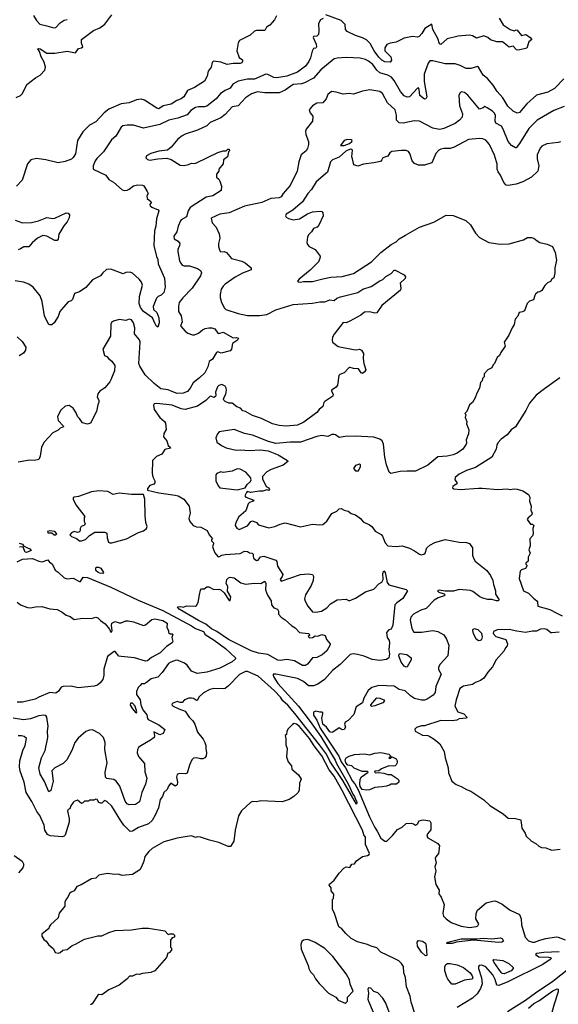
# Model space of a CAD drawing. Extents: x 1678431 to 1860718, y 384618 to 522882.
# Tile 357 of 473: x 1794269 to 1799558, y 406195 to 415861. Entities that reach past the tile are written whole.
import ezdxf

# ---------------------------------------------------------------- set-up
doc = ezdxf.new("R2010")
doc.units = 0

msp = doc.modelspace()

# ---------------------------------------------------------------- linework, layer by layer
at = {"layer": '0CON10XD'}
for points in [[(1794235, 415095.8), (1794275, 415117.5), (1794295, 415135.7), (1794339.2, 415225), (1794425, 415290.3), (1794470.9, 415315), (1794514.2, 415365.8), (1794520.8, 415395), (1794510, 415445), (1794480.3, 415495), (1794461.9, 415548.1), (1794448, 415575), (1794455, 415578.9), (1794470, 415575), (1794535, 415532.3), (1794615, 415531.1), (1794735, 415552.5), (1794815, 415536.7), (1794845, 415578.8), (1794876.4, 415583.6), (1794890, 415595), (1794875, 415630), (1794875, 415666.2), (1794992.5, 415755), (1795055, 415782.1), (1795103.5, 415816.5), (1795175, 415909.4)], [(1796791.4, 415898.6), (1796770.3, 415859.7), (1796725, 415805.6), (1796693.3, 415786.7), (1796675, 415754.2), (1796594.2, 415754.2), (1796575, 415747.1), (1796532, 415708), (1796426.7, 415655), (1796414.2, 415635), (1796400, 415555), (1796425, 415490), (1796455, 415466.7), (1796457.3, 415452.7), (1796451.2, 415438.8), (1796435, 415431.9), (1796365, 415431.8), (1796305, 415419.4), (1796245, 415444.2), (1796172.5, 415455), (1796158.3, 415441.7), (1796150, 415395), (1796118.8, 415355), (1796110, 415305), (1796084.1, 415255.9), (1795983.8, 415196.2), (1795915.3, 415164.7), (1795880.9, 415105), (1795855, 415082.9), (1795812.4, 415067.6), (1795755, 415031.1), (1795676.1, 415013.9), (1795635, 414984.6), (1795615, 414990.8), (1795495, 415070.3), (1795461.1, 415081.1), (1795415, 415074), (1795345, 415046.2), (1795265, 415036.1), (1795145, 414983.1), (1795097.1, 414945), (1795015, 414858.6), (1794954.3, 414825), (1794890.2, 414759.8), (1794837.1, 414675), (1794815.5, 414545), (1794795, 414507.5), (1794776.9, 414493.1), (1794715, 414469.1), (1794645, 414454.5), (1794525, 414485.4), (1794435, 414496.9), (1794376.7, 414485), (1794344.2, 414445), (1794294.3, 414285), (1794235.7, 414225)], [(1794405, 415902.5), (1794432.3, 415852.3), (1794465, 415815.6), (1794535, 415800.9), (1794605, 415782), (1794625, 415784), (1794665, 415830), (1794704.1, 415855.9), (1794735, 415863.8)], [(1797247.6, 415872.4), (1797221.1, 415858.9), (1797203.3, 415825), (1797207.1, 415752.9), (1797202.5, 415715), (1797185, 415698.8), (1797155, 415696), (1797148.8, 415685), (1797179.6, 415619.6), (1797183.3, 415595), (1797175, 415580), (1797155, 415577.5), (1797139.7, 415550.3), (1797123.8, 415485), (1797108.3, 415451.7), (1797074.8, 415405.2), (1796995, 415344.7), (1796892, 415305), (1796795, 415290.3), (1796764.2, 415294.2), (1796705, 415323.6), (1796685, 415325.6), (1796575, 415278.2), (1796505, 415277.1), (1796415, 415257.5), (1796363.1, 415226.9), (1796335, 415188.6), (1796285, 415166.9), (1796240.8, 415135), (1796197.4, 415082.6), (1796105, 415013.1), (1796084.5, 415005.5), (1796025, 415006.7), (1795995, 415000.4), (1795949.9, 414970.1), (1795912, 414928), (1795822.7, 414892.7), (1795734.2, 414875.8), (1795645, 414832.1), (1795485, 414796), (1795385, 414825.7), (1795325, 414826.7), (1795282, 414818), (1795264, 414805), (1795211.1, 414718.9), (1795168.9, 414681.1), (1795091.4, 414565), (1795025, 414498.6), (1795010, 414475), (1794990, 414425), (1794990, 414395), (1795114.1, 414334.1), (1795145, 414291.2), (1795191.2, 414265), (1795275, 414191.2), (1795296.4, 414183.6), (1795325, 414186.2), (1795345, 414196), (1795385, 414230.8), (1795425, 414240.8), (1795475, 414235.8), (1795488.8, 414228.8), (1795520, 414175), (1795530, 414155), (1795518.3, 414131.7), (1795520, 414105), (1795555.9, 414075.9), (1795560, 414065), (1795546.7, 414045), (1795550, 414035), (1795565, 414021.2), (1795627.5, 413995), (1795633.8, 413985), (1795611.5, 413905), (1795605.6, 413835), (1795593.1, 413786.9), (1795585.6, 413645), (1795612.7, 413535), (1795626.7, 413505), (1795626.9, 413465), (1795689.6, 413325), (1795695.6, 413235), (1795685, 413181.2), (1795658, 413155), (1795626.8, 413143.2), (1795612.8, 413127.2), (1795580, 413045), (1795584, 413015), (1795615.7, 412985), (1795635, 412932.5), (1795638, 412885), (1795626.4, 412843.6), (1795610, 412855), (1795597.5, 412875), (1795574.2, 412935), (1795484.8, 412994.8), (1795456.1, 413033.9), (1795443.3, 413075), (1795443.5, 413145), (1795474, 413255), (1795464.2, 413285), (1795442.9, 413315), (1795375, 413374), (1795355, 413383.8), (1795310.7, 413379.3), (1795285, 413367.5), (1795165, 413412.5), (1795122.4, 413407.6), (1795083.6, 413376.4), (1795061.2, 413345), (1794985, 413306.7), (1794917.8, 413232.2), (1794855, 413190.8), (1794808.3, 413171.7), (1794786.8, 413113.2), (1794775, 413102), (1794745, 413091.2), (1794678.6, 413015), (1794664.2, 412995), (1794645, 412946), (1794605.8, 412884.2), (1794585, 412865.6), (1794565, 412864), (1794552.6, 412872.6), (1794513.3, 412955), (1794489.5, 413095), (1794470.9, 413150.9)], [(1798976.9, 415875), (1799015, 415810), (1799085.6, 415765.6), (1799125, 415750.8), (1799145, 415760), (1799155, 415757.5), (1799195, 415706.7), (1799234.1, 415715.9), (1799245, 415712.5), (1799282, 415685), (1799296.7, 415665), (1799266.7, 415645), (1799249.4, 415580.6), (1799165, 415561.2), (1799145.9, 415565.9), (1799115, 415600), (1799075, 415590), (1799010, 415645), (1798955, 415643.3), (1798893.2, 415663.2), (1798865, 415686.7), (1798825, 415702), (1798755, 415678.9), (1798715, 415701.4), (1798685, 415707.5), (1798575, 415700), (1798467.8, 415672.2), (1798405, 415617.5), (1798391.4, 415625), (1798375.7, 415675), (1798326.9, 415765), (1798315, 415816.7), (1798248, 415775), (1798218, 415725), (1798192, 415695), (1798175, 415690), (1798125, 415694.4), (1798045, 415680), (1797965, 415640), (1797905, 415630), (1797875, 415616.2), (1797855.7, 415585), (1797854.6, 415554.6), (1797912, 415495), (1797919.2, 415465), (1797905, 415443.3), (1797855, 415447.1), (1797825, 415464.5), (1797795, 415492.9), (1797749.1, 415555), (1797708.5, 415628.5), (1797673.3, 415663.3), (1797633.4, 415683.4), (1797565, 415704.5), (1797484.6, 415744.6), (1797468.6, 415765), (1797466, 415815), (1797425, 415854.2), (1797275, 415908.8)], [(1799611.4, 415278.6), (1799521.4, 415185), (1799455, 415148.9), (1799345, 415118.9), (1799246.9, 415035), (1799175, 414950.6), (1799155, 414943.1), (1799115, 414963.3), (1799060.5, 415010.5), (1799013.6, 415093.6), (1798956.8, 415156.8), (1798919.1, 415219.1), (1798862.2, 415282.2), (1798820.8, 415315), (1798775.4, 415395.4), (1798765, 415400.8), (1798697.3, 415382.7), (1798651.4, 415381.4), (1798595, 415411.1), (1798545, 415427.1), (1798447, 415427), (1798325, 415457.7), (1798295, 415456.4), (1798279.5, 415435), (1798239.8, 415325), (1798240, 415255), (1798265.7, 415105), (1798257.1, 415082.9), (1798245, 415080), (1798196.6, 415116.6), (1798191.9, 415175), (1798185, 415193.3), (1798175, 415190), (1798095.3, 415104.7), (1798075, 415100), (1798045, 415113.5), (1798009.5, 415155), (1797944.8, 415264.8), (1797918.2, 415295), (1797885, 415315.3), (1797805, 415340.4), (1797777.1, 415365), (1797735, 415419.6), (1797695, 415453.1), (1797665, 415468.8), (1797611.5, 415481.5), (1797475, 415490.9), (1797385.5, 415484.5), (1797355, 415476.7), (1797225, 415368.2), (1797155, 415285.6), (1797065, 415240.8), (1797035, 415231.2), (1796955, 415224.7), (1796875, 415169.2), (1796815, 415143.1), (1796675, 415141.8), (1796605, 415153.1), (1796545, 415132.1), (1796485.6, 415095), (1796414.1, 415015.9), (1796355, 415004.4), (1796285, 414929.5), (1796244.2, 414895.8), (1796138.2, 414851.8), (1796105, 414817.5), (1796015, 414775.5), (1795895, 414737.3), (1795865, 414721.9), (1795820.9, 414689.1), (1795755, 414608.8), (1795719.5, 414580.5), (1795635, 414570), (1795555, 414547.5), (1795513.3, 414525), (1795507.5, 414505), (1795525, 414486.7), (1795545, 414482.9), (1795624.4, 414495.6), (1795715, 414500), (1795756.8, 414486.8), (1795845, 414434.3), (1795885, 414430), (1795925, 414438.1), (1795955, 414452.5), (1795985, 414450), (1796005, 414455.8), (1796215, 414556), (1796265, 414572.5), (1796297, 414573), (1796311.7, 414588.3), (1796325, 414590), (1796330, 414575), (1796320, 414565), (1796310, 414515), (1796270, 414485), (1796267.5, 414445), (1796223.3, 414395), (1796222.5, 414375), (1796200, 414345), (1796200.7, 414330.7), (1796202.5, 414315), (1796222.5, 414295), (1796232.5, 414275), (1796250, 414225), (1796246.1, 414183.9), (1796165, 414132), (1796100.7, 414119.3), (1795942.4, 414017.6), (1795923.3, 413985), (1795905.5, 413924.5), (1795855, 413895.6), (1795847.8, 413885), (1795825.5, 413835), (1795810.9, 413779.1), (1795782.7, 413735), (1795785, 413710), (1795826, 413685), (1795840, 413665), (1795838.1, 413645), (1795820.8, 413605), (1795820.8, 413585), (1795837.8, 413495), (1795849.3, 413469.3), (1795865, 413452.5), (1795882.5, 413445), (1795935, 413444), (1796015, 413418.8), (1796045, 413400), (1796052.5, 413375), (1796045.6, 413345), (1795962.5, 413225), (1795869.9, 413130.1), (1795835.7, 413085), (1795828.1, 413045), (1795829.2, 412995), (1795855.7, 412955), (1795864, 412895), (1795846.7, 412855), (1795895, 412802), (1795920, 412785), (1795965, 412767.1), (1795985, 412767.1), (1796025, 412782.9), (1796064.6, 412815.4), (1796091.4, 412828.6), (1796125, 412836.7), (1796155, 412835.6), (1796185, 412827.1), (1796215, 412783.8), (1796225, 412781.2), (1796265, 412793.3), (1796365, 412736.2), (1796395, 412742), (1796416.7, 412735), (1796406.7, 412715), (1796359.3, 412680.7), (1796348.8, 412625), (1796335, 412608.8), (1796248.3, 412588.3), (1796215, 412598.8), (1796200, 412595), (1796161.9, 412528.1), (1796130, 412505), (1796116.1, 412453.9), (1796086.3, 412393.7), (1796035.8, 412345), (1795973.1, 412296.9), (1795944.2, 412245), (1795915, 412209.2), (1795875, 412193.8), (1795815, 412190.4), (1795755, 412212.5), (1795727.6, 412227.6), (1795655, 412237.8), (1795588, 412288), (1795499.5, 412375), (1795447.9, 412457.9), (1795439.1, 412485), (1795453.2, 412695), (1795445, 412717.5), (1795397, 412777), (1795398.8, 412835), (1795385, 412883.8), (1795365, 412912.9), (1795345, 412921.9), (1795311.9, 412908.1), (1795245, 412917.8), (1795188.3, 412901.7), (1795171.7, 412888.3), (1795163.8, 412875), (1795160, 412755), (1795084.2, 412625), (1795102.5, 412565), (1795124.1, 412554.1), (1795145, 412530), (1795175, 412510), (1795203.3, 412465), (1795201.2, 412415), (1795164.2, 412325.8), (1795153.8, 412305), (1795105, 412247.5), (1795055, 412212.5), (1795035, 412187.5), (1795030, 412155), (1795046, 412125), (1795046.2, 412105), (1795035, 412080), (1795024, 412015), (1794965, 411900), (1794935, 411891.2), (1794883.9, 411903.9), (1794857.5, 411945), (1794835.9, 411965.9), (1794822.5, 412002.5), (1794795, 412048), (1794754.3, 412074.3), (1794715, 412065.7), (1794672.1, 412027.9), (1794640.6, 411965), (1794646, 411925), (1794696.7, 411875), (1794700, 411865), (1794665, 411852), (1794647.3, 411832.7), (1794593.6, 411806.4), (1794507.6, 411712.4), (1794482, 411665), (1794471.2, 411575), (1794455.9, 411544.1), (1794415, 411533.3), (1794365, 411536.2), (1794255, 411516)], [(1799615, 415007.9), (1799515, 414970), (1799350, 414875), (1799268.8, 414791.2), (1799176.9, 414645), (1799145, 414603.8), (1799137.7, 414602.3), (1799096.9, 414626.9), (1799064.4, 414665), (1799016.9, 414785), (1798999.5, 414815), (1798945, 414846.2), (1798938.9, 414865), (1798940.5, 414925), (1798928.9, 414945), (1798912.6, 414962.6), (1798858.8, 414995), (1798835, 415010), (1798820, 414995), (1798785, 414983.8), (1798669.2, 415119.2), (1798635, 415144.4), (1798605, 415151.2), (1798590.6, 415139.4), (1798581.4, 415115), (1798586.9, 415015), (1798615.8, 414935), (1798612.5, 414905), (1798586.3, 414873.7), (1798545, 414841.9), (1798435, 414792.5), (1798395, 414782.7), (1798374.6, 414784.6), (1798325, 414796.7), (1798193, 414863), (1798143.2, 414866.8), (1798035, 414844.4), (1797995, 414848), (1797969.2, 414875), (1797969.5, 414925), (1797955, 414976), (1797881.5, 415045), (1797832.5, 415135), (1797805, 415155.6), (1797707, 415173), (1797635, 415157.5), (1797545, 415128.1), (1797504.4, 415135.6), (1797445, 415130.8), (1797375, 415150), (1797330, 415155), (1797293.1, 415126.9), (1797278, 415085), (1797245, 415043.3), (1797185, 415040.8), (1797144.3, 415015.7), (1797112, 414975), (1797121.2, 414945), (1797146.2, 414915), (1797143.8, 414865), (1797082.7, 414787.3), (1797073.8, 414765), (1797078, 414735), (1797105.8, 414665.8), (1797105.8, 414634.2), (1797096, 414595), (1797082, 414575), (1797032.2, 414535), (1797010, 414465), (1796992.5, 414375), (1796925, 414234), (1796854.6, 414155.4), (1796835, 414121.2), (1796815, 414112.7), (1796733.8, 414106.2), (1796645, 414067.8), (1796475, 414029.1), (1796325, 413963.6), (1796235, 413953.1), (1796148.1, 413911.9), (1796157.5, 413865), (1796197.5, 413825), (1796228.6, 413758.6), (1796234.3, 413715), (1796220, 413665), (1796219.2, 413635), (1796235, 413591.2), (1796245, 413582), (1796275, 413584), (1796300, 413575), (1796347.9, 413517.9), (1796451.2, 413491.2), (1796484.1, 413474.1), (1796540, 413425), (1796540, 413405), (1796455, 413372.2), (1796385, 413334.4), (1796285, 413263.3), (1796265, 413244.4), (1796248.2, 413215), (1796237.8, 413162.2), (1796237.9, 413135), (1796251.5, 413085), (1796278.5, 413028.5), (1796293.8, 413015), (1796415, 412976.9), (1796505, 412956.7), (1796625, 412957.7), (1796695, 412966.7), (1796785, 413012.5), (1796954, 413064), (1797145, 413078.9), (1797215, 413091.1), (1797265, 413090.6), (1797315, 413110.6), (1797355, 413103.3), (1797384, 413126), (1797419.3, 413140.7), (1797587.9, 413182.1), (1797638.8, 413215), (1797718.3, 413241.7), (1797804.2, 413295.8), (1797835, 413311.2), (1797865, 413340), (1797915, 413370), (1797945, 413401.2), (1797955, 413401.2), (1798042.5, 413355), (1798057.5, 413335), (1798055, 413320), (1798003.3, 413275), (1798012.5, 413225), (1798007.5, 413205), (1797823.8, 413055), (1797775.9, 412984.1), (1797755, 412980), (1797705, 412991.4), (1797655, 412990.8), (1797618.3, 412961.7), (1797510.3, 412899.7), (1797474.5, 412884.5), (1797445, 412886.7), (1797355.7, 412775), (1797340.8, 412745), (1797336, 412715), (1797341.2, 412695), (1797395, 412653.3), (1797545, 412623.1), (1797575, 412620), (1797605, 412626.2), (1797625, 412616), (1797645.7, 412585), (1797641.1, 412535), (1797649.4, 412485), (1797666, 412425), (1797655.6, 412404.4), (1797635, 412388.8), (1797623, 412393), (1797595, 412433.3), (1797545, 412437.5), (1797515, 412447.5), (1797502.5, 412445), (1797455, 412393.3), (1797410.7, 412379.3), (1797403.6, 412366.4), (1797388.3, 412271.7), (1797375, 412253.8), (1797330, 412225), (1797330, 412215), (1797347.5, 412185), (1797342.5, 412165), (1797266.1, 412113.9), (1797256.4, 412103.6), (1797245.7, 412065), (1797208.6, 412035), (1797185.4, 412004.6), (1797060.2, 411909.8), (1796995, 411880), (1796885, 411869.6), (1796815, 411878.2), (1796750, 411895), (1796643.8, 411945), (1796554.6, 411974.6), (1796485, 412013.8), (1796460.3, 412020.3), (1796435.6, 412045.6), (1796400.3, 412060.3), (1796355, 412096.2), (1796323, 412097), (1796285, 412111.2), (1796273.3, 412125), (1796270, 412135), (1796276.7, 412155), (1796294.3, 412185.7), (1796298.1, 412225), (1796295.6, 412245), (1796285, 412262), (1796255, 412278.1), (1796225, 412268.9), (1796210.4, 412255), (1796190, 412205), (1796194, 412175), (1796189.7, 412160.3), (1796175, 412152), (1796145, 412164), (1796135, 412160.8), (1796095, 412121.2), (1796015, 412065.4), (1795895, 412033.8), (1795855, 412040), (1795765, 412075.3), (1795615.9, 412094.1), (1795588.8, 412091.2), (1795582, 412078), (1795588.8, 412035), (1795646, 411955), (1795692, 411915), (1795700.5, 411900.5), (1795707, 411837), (1795685, 411800), (1795680, 411765), (1795712, 411725), (1795725, 411680), (1795747.5, 411665), (1795750, 411655), (1795695, 411642.5), (1795664.3, 411595.7), (1795611.7, 411571.7), (1795573.3, 411535), (1795568.6, 411405), (1795574.5, 411374.5), (1795595.6, 411335), (1795596.9, 411315), (1795585, 411301.2), (1795545, 411287.5), (1795523, 411257), (1795523.6, 411243.6), (1795635, 411216.7), (1795793.8, 411193.8), (1795825.7, 411185), (1795878.8, 411155), (1795934.1, 411084.1), (1795943.3, 411015), (1795930, 410965), (1795940, 410935), (1795973.3, 410895), (1796005, 410883.1), (1796048.8, 410878.8), (1796108.8, 410845), (1796128.6, 410805), (1796162.5, 410765), (1796152.5, 410755), (1796152.5, 410745), (1796172.5, 410725), (1796173.3, 410715), (1796163.3, 410685), (1796185, 410627.5), (1796215, 410591.2), (1796225, 410588.8), (1796255, 410604), (1796285, 410610), (1796435, 410619.2), (1796475, 410644), (1796505, 410640.8), (1796525, 410626.7)], [(1799578.3, 414661.7), (1799555, 414654.3), (1799445, 414642.9), (1799395, 414619.2), (1799379.5, 414600.5), (1799350.6, 414535), (1799348.6, 414495), (1799365.7, 414425), (1799358, 414375), (1799295.5, 414314.5), (1799210.3, 414269.7), (1799145, 414245.6), (1799065, 414232.5), (1799045, 414236.7), (1799021.7, 414261.7), (1798989.2, 414335), (1798967, 414367), (1798957.1, 414395), (1798957.5, 414445), (1798952, 414465), (1798932.1, 414532.1), (1798881.4, 414635), (1798845, 414677.1), (1798815, 414690), (1798785, 414693.1), (1798675, 414683.1), (1798535, 414609.4), (1798495, 414596.9), (1798435, 414596.9), (1798405, 414590.6), (1798385, 414578.6), (1798355, 414546.7), (1798316.2, 414455), (1798245, 414433.3), (1798185, 414431.1), (1798145, 414448.8), (1798121.2, 414475), (1798098.3, 414548.3), (1798085, 414567.5), (1798065, 414576.2), (1798017.3, 414577.3), (1797923.6, 414566.4), (1797902, 414555), (1797885, 414521.2), (1797835, 414503.3), (1797825.8, 414484.2), (1797810, 414470), (1797745.8, 414454.2), (1797645, 414442), (1797587.7, 414422.3), (1797550, 414435), (1797535.8, 414495.8), (1797528.8, 414515), (1797535, 414580), (1797527.7, 414587.7), (1797515, 414588.8), (1797470.9, 414569.1), (1797405, 414510.6), (1797339.1, 414485), (1797322.2, 414465), (1797292, 414365), (1797179.7, 414270.3), (1797134.7, 414195.3), (1797097, 414153), (1797047, 414073), (1796949.8, 413990.2), (1796885, 413952.5), (1796878.8, 413935), (1796885, 413923.8), (1796908.3, 413908.3), (1796955, 413897.1), (1797015, 413906), (1797095, 413954.2), (1797144.4, 413975.6), (1797219.5, 413979.5), (1797235, 413976.2), (1797246.7, 413965), (1797250, 413935), (1797205, 413843.3), (1797190, 413825), (1797155, 413810), (1797133, 413777), (1797105, 413750), (1797093.8, 413725), (1797087.5, 413675), (1797093.8, 413655), (1797111.2, 413635), (1797170, 413605), (1797218.1, 413538.1), (1797217.1, 413515), (1797202.5, 413485), (1797169.8, 413450.2), (1797119.6, 413400.4), (1797013.3, 413315), (1796997.5, 413295), (1797006.4, 413286.4), (1797025, 413283.1), (1797055, 413289.2), (1797145, 413290), (1797245, 413317.8), (1797325, 413332.2), (1797435, 413341.1), (1797545, 413370.5), (1797722.5, 413485), (1797814.2, 413575), (1797917.6, 413652.4), (1797965, 413678.6), (1797995, 413708.1), (1798057, 413747)], [(1797455, 414624.2), (1797505.7, 414644.3), (1797530, 414665), (1797532.5, 414675), (1797523, 414683), (1797485, 414685.7), (1797455, 414676.2), (1797420, 414625), (1797455, 414624.2)], [(1794225, 413891.8), (1794297, 413867), (1794385, 413870), (1794453.4, 413886.6), (1794535, 413920), (1794595, 413910), (1794615, 413912.5), (1794725, 413965.7), (1794745, 413962.5), (1794757.5, 413945), (1794753.3, 413915), (1794735.8, 413875), (1794702, 413838), (1794653.6, 413756.4), (1794645.6, 413705), (1794637.9, 413692.1), (1794615, 413692.5), (1794536.7, 413736.7), (1794495, 413743.1), (1794445, 413717.1), (1794390.2, 413669.8), (1794358.6, 413631.4), (1794308.3, 413631.7), (1794275, 413610.6), (1794255, 413601.9)], [(1798057, 413747), (1798195, 413824.3), (1798335, 413874.4), (1798455, 413940.8), (1798525, 413939.2), (1798647.9, 413887.9), (1798695, 413846.7), (1798746, 413765), (1798785, 413724), (1798875, 413672.9), (1798985, 413658.1), (1799075, 413660), (1799215, 413700.8), (1799255, 413722.5), (1799295, 413724), (1799317, 413717), (1799348.3, 413688.3), (1799375, 413674.2), (1799447.3, 413657.3), (1799500, 413635), (1799526.7, 413575), (1799538.8, 413498.8), (1799523.6, 413423.6), (1799523.8, 413375), (1799515, 413327.5), (1799492.5, 413315), (1799479.3, 413290.7), (1799451.7, 413278.3), (1799425, 413250), (1799396.4, 413203.6), (1799375, 413190), (1799355, 413187.5), (1799335, 413166.7), (1799326.1, 413153.9), (1799315, 413110), (1799275, 413097.5), (1799252.5, 413075), (1799225.7, 413004.3), (1799207.3, 412992.7), (1799173.8, 412986.2), (1799160.7, 412949.3), (1799135, 412920), (1799125, 412870), (1799103.3, 412836.7), (1799072.5, 412765), (1799027.5, 412695), (1799036.7, 412655), (1798992.5, 412595), (1798980, 412565), (1798957.5, 412545), (1798932.5, 412485), (1798916.7, 412473.3), (1798905.8, 412444.2), (1798865, 412422.5), (1798830, 412385), (1798830, 412355), (1798813, 412337), (1798810, 412315), (1798795, 412300), (1798783.8, 412245), (1798756.7, 412195), (1798740.7, 412149.3), (1798715, 412102.5), (1798685, 412080), (1798660, 412015), (1798640, 411995), (1798650, 411985), (1798642.5, 411955), (1798660, 411915), (1798657.5, 411895), (1798677.5, 411835), (1798676.7, 411795), (1798653.9, 411736.1), (1798657.5, 411705), (1798653.3, 411695), (1798620, 411645), (1798565, 411604), (1798525, 411587.5), (1798465, 411575.8), (1798375, 411568), (1798275, 411489.2), (1798155, 411427.8), (1798075, 411430), (1798005, 411424), (1797914.3, 411404.3), (1797897.5, 411417.5), (1797871.4, 411491.4), (1797853.1, 411565), (1797841.4, 411695), (1797826.4, 411726.4), (1797805, 411743.3), (1797745, 411762.5), (1797565, 411772.5), (1797465, 411768.6), (1797405, 411758), (1797371.2, 411785), (1797355, 411789.4), (1797335, 411787.8), (1797295, 411770), (1797235, 411780.5), (1797185, 411768.5), (1797025, 411713.8), (1796925, 411714.5), (1796785, 411701.4), (1796710.7, 411720.7), (1796555, 411781.9), (1796475, 411799.1), (1796375, 411839.4), (1796226.1, 411813.9), (1796210, 411795), (1796193.9, 411756.1), (1796203.8, 411715), (1796249.1, 411679.1), (1796295, 411657.1), (1796395, 411634), (1796435, 411639.5), (1796525, 411630.5), (1796633, 411637), (1796707.8, 411627.8), (1796808.2, 411588.2), (1796897.5, 411535), (1796900, 411525), (1796855, 411486.2), (1796737.5, 411445), (1796695, 411421.2), (1796652.5, 411375), (1796653.3, 411355), (1796689.3, 411279.3), (1796716, 411266), (1796720, 411245), (1796715, 411240), (1796695, 411246.7), (1796655, 411230.9), (1796625, 411232.2), (1796535, 411218), (1796502.5, 411227.5), (1796495, 411220), (1796480, 411185), (1796490, 411175), (1796566.7, 411143.3), (1796562.5, 411135), (1796525, 411120.6), (1796511.8, 411108.2), (1796489.7, 411040.3), (1796421.1, 410978.9), (1796392, 410925), (1796385.8, 410895), (1796399.3, 410869.3), (1796425, 410857.1), (1796505, 410892.5), (1796536.7, 410935), (1796555, 410940.8), (1796593.3, 410925), (1796612.7, 410902.7), (1796715, 410873.8), (1796775, 410886.2), (1796825, 410908.8), (1796875, 410922), (1797025, 410883.8), (1797145, 410910), (1797215, 410902), (1797244.1, 410905.9), (1797285, 410936.7), (1797335, 411014), (1797382.7, 411037.3), (1797405, 411058.6), (1797425, 411063.1), (1797455, 411046.2), (1797495, 411036.5), (1797525, 411012.8), (1797565, 411000.6), (1797614.6, 410965), (1797642, 410932), (1797705, 410903.1), (1797725.6, 410885), (1797758.6, 410838.6), (1797818, 410808), (1797831.2, 410791.2), (1797858.8, 410725), (1797885, 410694.2), (1797965, 410690), (1798025, 410694.3), (1798095, 410672.2), (1798145, 410648.1), (1798195, 410613.3), (1798215, 410608.1), (1798236.7, 410613.3), (1798251.4, 410625), (1798267.9, 410675), (1798295, 410702.7), (1798345, 410728.1), (1798445, 410756.9), (1798585, 410730.8), (1798655, 410730), (1798685, 410718.8), (1798714, 410675), (1798716.2, 410605), (1798723.8, 410575), (1798740, 410545), (1798855.8, 410455), (1798891.1, 410405), (1798915.6, 410355), (1798921.4, 410315), (1798941.4, 410255), (1798942.4, 410222.4), (1798978, 410165), (1798967.5, 410155), (1798950, 410155), (1798905, 410170.4), (1798865, 410170.5), (1798815, 410182.9), (1798787.8, 410195), (1798717.6, 410247.6), (1798695, 410256.1), (1798585, 410265.5), (1798528.8, 410251.2), (1798445, 410250), (1798389.1, 410259.1), (1798370, 410255), (1798385, 410242.5), (1798436.7, 410225), (1798446.2, 410215), (1798436.2, 410205), (1798376.2, 410185), (1798338.3, 410161.7), (1798258.9, 410081.1), (1798206.9, 410063.1), (1798135, 410024.3), (1798110, 409995), (1798101.4, 409965), (1798118.6, 409885), (1798137.9, 409847.9), (1798215, 409846.7), (1798325, 409863.1), (1798375.5, 409855.5), (1798432.8, 409822.8), (1798459.8, 409779.8), (1798482.1, 409722.1), (1798474, 409615), (1798396.2, 409535), (1798380.8, 409505), (1798381.3, 409481.3), (1798406.2, 409435), (1798354.5, 409315), (1798348.6, 409255), (1798329.8, 409230.2), (1798269.1, 409190.9), (1798242.1, 409182.1), (1798215, 409179.2), (1798145.7, 409195.7), (1798105, 409222.1), (1798055, 409271.2), (1797995, 409285.7), (1797945, 409317.3), (1797795, 409326.3), (1797725, 409306), (1797691.3, 409275), (1797648.9, 409201.1), (1797634.5, 409155.5), (1797573.4, 409116.6), (1797549.4, 409040.6), (1797495, 408982.6), (1797464, 408965), (1797457.9, 408945), (1797468.5, 408915), (1797455, 408894.3), (1797435, 408890), (1797405, 408909.2), (1797345, 408865.7), (1797335, 408863.1), (1797315, 408871.4), (1797280.8, 408915), (1797246.1, 408945), (1797235.6, 409005), (1797246.8, 409046.8), (1797245, 409056.7), (1797235, 409063.8), (1797215, 409062.5), (1797175, 409074), (1797155, 409063.3), (1797153.8, 409035), (1797185.7, 408985.7), (1797220.6, 408905), (1797401.5, 408631.5), (1797426.7, 408575), (1797467.1, 408517.1), (1797535, 408385.5), (1797558.3, 408358.3), (1797591.4, 408301.4), (1797705, 408036.8), (1797755, 407930.3), (1797779.7, 407895), (1797815, 407824.4), (1797855, 407796.7), (1797875, 407797.5), (1797933.3, 407855), (1797978.3, 407911.7), (1798025, 407934), (1798065, 407968.8), (1798113, 407973), (1798135, 407967.5), (1798155, 407952.5), (1798175, 407967.5), (1798192.5, 407995), (1798215, 408003.8), (1798235, 408006), (1798296.1, 407996.1), (1798305.7, 407975.7), (1798305, 407907.5), (1798272.4, 407867.6), (1798265.5, 407845), (1798275, 407830), (1798373, 407773), (1798391.7, 407751.7), (1798382.5, 407675), (1798355.9, 407644.1), (1798348.8, 407625), (1798356.7, 407585), (1798343.6, 407543.6), (1798353.8, 407503.8), (1798342.9, 407445), (1798355, 407372.5), (1798387.5, 407315), (1798385, 407280), (1798406.7, 407246.7), (1798437.5, 407175), (1798423.3, 407085), (1798431.7, 407061.7), (1798457.5, 407035), (1798505, 406996.7), (1798605, 406961.4), (1798685, 406949.2), (1798755, 406958.8), (1798767.5, 406965), (1798776.2, 406985), (1798747.5, 407035), (1798752.5, 407085), (1798765, 407120), (1798849.3, 407190.7), (1798915, 407206.2), (1798935, 407210), (1798955, 407203.3), (1799005, 407176.7), (1799085, 407118), (1799177.5, 407075), (1799192.9, 407035), (1799197.1, 406975), (1799233, 406853), (1799265, 406816.7), (1799305, 406804), (1799325, 406804), (1799375, 406826.2), (1799435, 406842), (1799535, 406856), (1799555, 406853.8), (1799625, 406826.7)], [(1794470.9, 413150.9), (1794401.4, 413235), (1794357.5, 413265), (1794305, 413285.5), (1794225, 413296.7)], [(1794245, 412746.7), (1794292.5, 412702.5), (1794327.4, 412647.4), (1794325, 412617.5), (1794305, 412586.2), (1794265, 412562)], [(1799574, 412345), (1799423.1, 412236.9), (1799338.6, 412175), (1799274, 412096), (1799237.8, 412025), (1799135.7, 411865), (1799095, 411832.9), (1799056, 411785), (1798995, 411744), (1798965, 411705.7), (1798954.6, 411685), (1798948.8, 411645), (1798904.3, 411565), (1798745, 411465.7), (1798655, 411434.3), (1798585, 411399.4), (1798543.8, 411365), (1798540, 411345), (1798563.3, 411315), (1798555, 411300), (1798521.7, 411278.3), (1798517.5, 411265), (1798530, 411255), (1798595, 411249.5), (1798775, 411263.3), (1798810.9, 411260.9), (1798965, 411250), (1799055, 411255.7), (1799085, 411248), (1799125, 411256.9), (1799155, 411253.1), (1799210, 411235), (1799265, 411200), (1799276.7, 411175), (1799273.3, 411135), (1799291.2, 411085), (1799287.5, 411045), (1799300, 411015), (1799293, 410997), (1799260.7, 410969.3), (1799252.5, 410955), (1799285, 410910), (1799305, 410907.5), (1799317.5, 410895), (1799307.5, 410865), (1799310, 410815), (1799302.5, 410795), (1799277, 410763), (1799282.5, 410695), (1799267.5, 410655), (1799282.5, 410625), (1799262.5, 410585), (1799260, 410545), (1799240, 410525), (1799240, 410515), (1799250, 410505), (1799247.5, 410495), (1799235, 410472.5), (1799195, 410460), (1799183, 410447), (1799173.8, 410375), (1799215.5, 410255.5), (1799265, 410230), (1799312.4, 410182.4), (1799347, 410157), (1799354.2, 410145), (1799358, 410105), (1799475, 410071.4), (1799542.2, 410035), (1799595, 410007)], [(1797595, 411432.5), (1797616.2, 411475), (1797615, 411490), (1797605, 411496.7), (1797567.5, 411485), (1797547.5, 411455), (1797565, 411433.3), (1797595, 411432.5)], [(1796405, 411244), (1796483.6, 411266.4), (1796502.1, 411297.9), (1796534.2, 411325.8), (1796540, 411345), (1796536.2, 411365), (1796488.6, 411418.6), (1796435, 411448.6), (1796405, 411453.1), (1796355, 411428), (1796265, 411416.7), (1796245, 411422.5), (1796203.3, 411405), (1796196.2, 411393.8), (1796194.3, 411335), (1796217.5, 411285), (1796234, 411265), (1796405, 411244)], [(1795154.1, 410724.1), (1795175, 410724.7), (1795316.1, 410763.9), (1795435, 410825.7), (1795485, 410844.2), (1795514, 410865), (1795518.9, 410885), (1795506.3, 410926.3), (1795501, 410995), (1795498.5, 411155), (1795485, 411200), (1795365, 411198.1), (1795245, 411214.4), (1795185, 411200), (1795135, 411230), (1795045, 411235.7), (1794972.9, 411227.1), (1794845, 411180), (1794802.5, 411175), (1794793.4, 411166.6), (1794794.2, 411155), (1794818.8, 411098.8), (1794907.5, 410985), (1794902.5, 410975), (1794902.5, 410935), (1794910, 410915), (1794905, 410900), (1794873.6, 410886.4), (1794863, 410867), (1794862.5, 410845), (1794855, 410833.3), (1794835, 410826.7), (1794803.6, 410836.4), (1794777.5, 410825), (1794762.5, 410805), (1794776.4, 410786.4), (1794825, 410768.8), (1794855, 410746.2), (1794875, 410745.2), (1794915, 410757.1), (1794955, 410797.9), (1795005, 410830), (1795105, 410830.8), (1795125, 410820), (1795128.9, 410775), (1795141.8, 410731.8), (1795154.1, 410724.1)], [(1794625, 410804), (1794633.3, 410815), (1794615, 410836.2), (1794565, 410842.5), (1794542.5, 410835), (1794544.2, 410824.2), (1794585, 410822.5), (1794607.5, 410805), (1794625, 410804)], [(1794265, 410723.3), (1794295, 410712.5), (1794307, 410697), (1794345, 410677.5), (1794367.5, 410665), (1794380, 410650), (1794335, 410630.5), (1794322.7, 410635), (1794301.7, 410681.7), (1794286.7, 410686.7), (1794267.7, 410682.3)], [(1796525, 410626.7), (1796550, 410625), (1796562.5, 410615), (1796560, 410595), (1796566, 410575), (1796595, 410552.5), (1796610, 410555), (1796633.4, 410586.6), (1796665, 410593.3), (1796785, 410554.3), (1796795, 410543.3), (1796800.3, 410495), (1796851.1, 410415), (1796847.2, 410395), (1796827.3, 410365), (1796835, 410348.9), (1797025, 410414.5), (1797105, 410422.5), (1797143.3, 410415), (1797153.8, 410395), (1797152, 410355), (1797129.4, 410305), (1797075.5, 410215), (1797066.7, 410175), (1797071.4, 410151.4), (1797098.6, 410105), (1797145, 410049.4), (1797175, 410044.3), (1797231.2, 410055), (1797285, 410087.5), (1797322, 410125), (1797385, 410165.6), (1797475, 410172), (1797505, 410154.4), (1797565, 410182), (1797663.8, 410245), (1797745, 410270), (1797795, 410321.1), (1797825, 410338.5), (1797837.4, 410365), (1797835.5, 410424.5), (1797845, 410448.8), (1797857.3, 410435), (1797876.5, 410336.5), (1797893.8, 410313.8), (1798065, 410265.9), (1798075.5, 410255), (1798032.3, 410177.7), (1797972.7, 410137.3), (1797951.4, 410115), (1797934.1, 409915.9), (1797915, 409877.5), (1797895, 409870), (1797870, 409845), (1797876, 409795), (1797895.4, 409765.4), (1797900, 409745), (1797894.7, 409675), (1797901.4, 409635), (1797893.8, 409595), (1797871.2, 409578.8), (1797805, 409570.7), (1797729.7, 409579.7), (1797651.7, 409611.7), (1797585, 409630), (1797545, 409635.4), (1797515, 409630), (1797415, 409530.5), (1797339.5, 409470.5), (1797260.6, 409385), (1797195, 409338.5), (1797155, 409320), (1797105, 409322.7), (1797055, 409363.3), (1796995, 409393.3), (1796785, 409435.9), (1796758.8, 409435), (1796756.4, 409425), (1796763.9, 409405), (1796804.1, 409344.1), (1797005, 409122.4), (1797121.3, 408971.3), (1797225, 408825.3), (1797365, 408593.3), (1797379, 408559), (1797495, 408358.5), (1797538.7, 408258.7), (1797556, 408235), (1797567.7, 408197.7), (1797575, 408192.5), (1797580, 408175), (1797575, 408160), (1797440.7, 408390.7), (1797315, 408583.4), (1797279.7, 408649.7), (1797211, 408741), (1796969.8, 409049.8), (1796900.3, 409130.3), (1796851.4, 409175), (1796829.3, 409209.3), (1796771.6, 409271.6), (1796611.6, 409415), (1796505, 409461.2), (1796485, 409461.5), (1796428.6, 409431.4), (1796319.8, 409320.2), (1796285, 409296.7), (1796265, 409291.5), (1796175, 409295.6), (1796134.6, 409285.4), (1796075, 409254.2), (1796029.2, 409210.8), (1796015, 409181.2), (1796005, 409178.8), (1795975, 409196.2), (1795955, 409200), (1795930.7, 409199.3), (1795886.1, 409183.9), (1795865, 409157.5), (1795845, 409156.2), (1795813.9, 409166.1), (1795765, 409147.5), (1795763.8, 409135), (1795775, 409122), (1795831.2, 409095), (1795895, 409074), (1795934, 409015), (1795968.8, 408978.8), (1795988.8, 408945), (1796015, 408866.7), (1796068.9, 408798.9), (1796087.1, 408765), (1796097.5, 408735), (1796096, 408705), (1796104, 408665), (1796100, 408635), (1796085, 408613.3), (1796066.1, 408603.9), (1796045, 408603.8), (1796003.9, 408616.1), (1795975, 408610), (1795958.8, 408595), (1795935, 408542.5), (1795913.3, 408465), (1795893.9, 408456.1), (1795835, 408460.8), (1795815, 408451.2), (1795809.1, 408425), (1795817.3, 408375), (1795815, 408350), (1795795, 408338), (1795753, 408367), (1795728.8, 408335), (1795715.5, 408304.5), (1795682.5, 408275), (1795670, 408235), (1795649.2, 408205), (1795630, 408125), (1795598.3, 408051.7), (1795569.7, 408000.3), (1795535, 407965.5), (1795435, 407930), (1795375, 407894.5), (1795355, 407892.2), (1795291.1, 407955), (1795261.1, 407995), (1795175, 408140), (1795125, 408187.5), (1795100, 408195), (1795075, 408170), (1795065, 408170), (1795045, 408177.5), (1795030, 408205), (1795015, 408207.5), (1794995, 408200), (1794955, 408200), (1794945, 408190), (1794905, 408190), (1794888.3, 408171.7), (1794875, 408167.5), (1794835, 408197.5), (1794805, 408187.5), (1794792.5, 408175), (1794770, 408145), (1794760, 408115), (1794745, 408107.5), (1794737.5, 408095), (1794755.6, 408015.6), (1794755.5, 407984.5), (1794713.6, 407856.4), (1794705, 407844.2), (1794685, 407839.4), (1794568.7, 407848.7), (1794542.2, 407862.2), (1794516.7, 407905), (1794508.6, 407955), (1794465, 408050), (1794436.4, 408086.4), (1794387, 408187), (1794333.6, 408273.6), (1794312, 408375), (1794271.9, 408485), (1794265.6, 408525), (1794270, 408585), (1794299.2, 408685), (1794321.9, 408735), (1794334.2, 408805), (1794312.5, 408825), (1794285, 408831.4), (1794255, 408829.2)], [(1794245, 410538.8), (1794294.6, 410565.4), (1794395, 410570.4), (1794455, 410545.9), (1794490.8, 410539.2), (1794545, 410557.5), (1794562.5, 410535), (1794588, 410518), (1794616.1, 410456.1), (1794646.8, 410436.8), (1794705, 410380), (1794735, 410370.8), (1794795, 410378), (1794855, 410344), (1794865, 410346), (1794892.6, 410387.4), (1794935, 410384.7), (1795165, 410289), (1795432.6, 410162.6), (1795675, 410060.6), (1795955, 409910.9), (1795995, 409884.2), (1796072.5, 409855), (1796088.3, 409825), (1796178.5, 409768.5), (1796288, 409688), (1796387.1, 409595), (1796386.2, 409585), (1796355, 409558.5), (1796234, 409495), (1796106.8, 409456.8), (1796012, 409442), (1795955, 409464.5), (1795912.8, 409522.8), (1795885.6, 409545), (1795825, 409571.2), (1795805, 409573.1), (1795752, 409555), (1795729.2, 409540.8), (1795668.5, 409451.5), (1795625, 409407.1), (1795558.5, 409391.5), (1795515, 409352.9), (1795495, 409341.4), (1795465, 409340), (1795450, 409325), (1795433.3, 409305), (1795416, 409265), (1795414.4, 409235), (1795451.2, 409185), (1795456.7, 409135), (1795478.8, 409085), (1795515.8, 409035.8), (1795522.3, 409002.3), (1795530.8, 408990.8), (1795635, 408940), (1795693, 408893), (1795676.7, 408855), (1795645, 408841.2), (1795585, 408870), (1795591.7, 408831.7), (1795588.8, 408815), (1795553.1, 408786.9), (1795457, 408733), (1795436, 408715), (1795424.3, 408695), (1795420.6, 408665), (1795435, 408628), (1795495, 408557.5), (1795497.6, 408477.6), (1795515.7, 408415), (1795504.3, 408355), (1795466.7, 408275), (1795445, 408183.3), (1795405, 408158), (1795345, 408154.3), (1795323.8, 408163.8), (1795305, 408188.6), (1795250.6, 408335), (1795215.6, 408385.6), (1795192.6, 408402.6), (1795125, 408411.8), (1795110.6, 408425), (1795106.4, 408475), (1795128.2, 408565), (1795103.4, 408695), (1795108.8, 408765), (1795092.5, 408815), (1795052, 408855), (1794985, 408888.6), (1794955, 408887.1), (1794917.4, 408872.6), (1794843.3, 408806.7), (1794811.1, 408765), (1794781.9, 408685), (1794730.8, 408595), (1794695, 408559.2), (1794615, 408516.7), (1794584.5, 408485.5), (1794597.5, 408385), (1794573.8, 408295), (1794555, 408281.2), (1794512.8, 408382.8), (1794468.2, 408455), (1794455.5, 408515), (1794481.5, 408615), (1794519.4, 408685), (1794545.5, 408815), (1794540.9, 408875), (1794546.7, 408925), (1794535.8, 409015), (1794525, 409031.2), (1794507.1, 409032.9), (1794455, 409025.5), (1794375, 408996.4), (1794305, 408989.2), (1794205, 409004)], [(1795085, 410423.8), (1795055, 410426), (1795038.8, 410435), (1795017.5, 410455), (1795015, 410480), (1795023.6, 410486.4), (1795043.6, 410486.4), (1795065, 410476.7), (1795092.5, 410435), (1795085, 410423.8)], [(1797075, 409521.9), (1797045, 409521.9), (1796966.3, 409566.3), (1796891.3, 409578.7), (1796825, 409570), (1796805, 409573.5), (1796705, 409630), (1796615, 409643.1), (1796542.5, 409665), (1796318.8, 409775), (1796203.5, 409855), (1796151.2, 409881.2), (1796096.3, 409926.3), (1796025, 409961.3), (1795835, 410074.2), (1795817.5, 410095), (1795825, 410098), (1795851.2, 410101.2), (1795875.7, 410094.3), (1795905, 410105.8), (1795995, 410104), (1796005, 410108.8), (1796020.7, 410139.3), (1796034, 410215), (1796045, 410260), (1796055, 410272.5), (1796080, 410275), (1796105, 410293.3), (1796125, 410293.8), (1796175, 410267.5), (1796225, 410270), (1796245, 410263.3), (1796276.7, 410235), (1796325, 410160), (1796335, 410160), (1796341.4, 410195), (1796309.5, 410249.5), (1796311.2, 410295), (1796296.8, 410326.8), (1796301.8, 410365), (1796318.1, 410381.9), (1796335, 410386.7), (1796375, 410382.1), (1796440.9, 410330.9), (1796485, 410320.8), (1796575, 410330), (1796635, 410326.2), (1796675, 410347.5), (1796686.7, 410325), (1796683.5, 410265), (1796700.6, 410210.6), (1796736.6, 410156.6), (1796740.7, 410115), (1796765, 410088), (1796800, 410075), (1796810, 410055), (1796811.2, 410025), (1796834.6, 409994.6), (1796875, 409968), (1796939.5, 409909.5), (1796975, 409891.2), (1797017.5, 409845), (1797105, 409834.2), (1797114.2, 409825), (1797113.9, 409816.1), (1797100, 409805), (1797113.9, 409793.9), (1797145, 409796.2), (1797168.8, 409811.2), (1797195, 409808), (1797235, 409824.2), (1797267.5, 409815), (1797280, 409775), (1797316.2, 409735), (1797316.7, 409725), (1797283.3, 409665), (1797240, 409625), (1797185, 409600), (1797145, 409596.7), (1797096, 409535), (1797075, 409521.9)], [(1794245, 410143.3), (1794276, 410116), (1794345, 410092), (1794375, 410088), (1794422.7, 410097.3), (1794485, 410099.2), (1794565, 410075.7), (1794635, 410070.8), (1794685.6, 410045.6), (1794725, 410013.8), (1794765, 410001.2), (1794805, 409972.5), (1794885, 409984.3), (1794969.2, 409980.8), (1795015, 409994), (1795035, 409989.2), (1795062, 409962), (1795108.9, 409928.9), (1795148.9, 409878.9), (1795165, 409847.5), (1795175, 409852.5), (1795178, 409865), (1795170, 409915), (1795172.3, 409937.7), (1795205, 409953.8), (1795245, 409941.2), (1795265, 409941.2), (1795312.1, 409957.9), (1795335, 409958.6), (1795385, 409948.1), (1795485, 409912.2), (1795505, 409918.6), (1795565, 409971.2), (1795595, 409980), (1795675, 409962.9), (1795716, 409935), (1795712.5, 409895), (1795730, 409865), (1795731.2, 409845), (1795745, 409833.3), (1795765, 409832.5), (1795772.5, 409825), (1795762.5, 409795), (1795770.8, 409755), (1795765.4, 409744.6), (1795711.8, 409708.2), (1795646.7, 409645), (1795561.8, 409598.2), (1795525, 409567.8), (1795505, 409563.5), (1795395, 409597.3), (1795265, 409609.6), (1795242.9, 409612.9), (1795205, 409657.5), (1795195, 409657.5), (1795132.1, 409607.9), (1795095.4, 409484.6), (1795094.7, 409425), (1795085.4, 409385), (1795060.1, 409349.9), (1795032.1, 409327.9), (1795001.1, 409318.9), (1794842, 409302), (1794775, 409317.1), (1794695, 409316.4), (1794675, 409307.8), (1794650.6, 409269.4), (1794625, 409250.9), (1794565, 409254.5), (1794455, 409210), (1794420.9, 409189.1), (1794295, 409160.4), (1794245, 409161.5)], [(1799565, 409848), (1799495, 409841.2), (1799483, 409843), (1799445, 409874.3), (1799420.9, 409880.9), (1799383.8, 409876.2), (1799345, 409857.5), (1799305, 409859.6), (1799235, 409844.5), (1799150.6, 409859.4), (1799075, 409875.6), (1799025, 409870), (1798965.7, 409875.7), (1798922.5, 409855), (1798917.5, 409835), (1798945, 409806.7), (1799043.3, 409775), (1799058.8, 409735), (1799055.7, 409714.3), (1799038.8, 409695), (1799025, 409663.8), (1798946, 409575), (1798912.6, 409507.4), (1798864.4, 409455.6), (1798825, 409398), (1798793.3, 409375), (1798745, 409355.7), (1798714.3, 409335.7), (1798625, 409317.1), (1798589.2, 409295), (1798554.4, 409185), (1798541.4, 409121.4), (1798572.5, 409065), (1798630, 409045), (1798660, 409015), (1798657.5, 409005), (1798583.6, 408996.4), (1798560, 408985), (1798515, 408976.7), (1798405, 408980), (1798245, 408930), (1798215, 408928), (1798166.4, 408913.6), (1798150, 408895), (1798153.3, 408875), (1798225, 408837.5), (1798275, 408832.5), (1798295, 408822.5), (1798338.3, 408798.3), (1798393.6, 408753.6), (1798437, 408677), (1798446, 408615), (1798476.2, 408515), (1798478.8, 408468.8), (1798513.3, 408385), (1798554.3, 408354.3), (1798605, 408334), (1798655, 408304), (1798698.7, 408288.7), (1798825, 408201.2), (1798885, 408148), (1799015, 408066.2), (1799065, 408023.3), (1799075, 408018.8), (1799125, 408022), (1799190, 408005), (1799200, 407925), (1799232.5, 407875), (1799242.5, 407845), (1799295, 407796.7), (1799337.5, 407775), (1799366.4, 407746.4), (1799393.9, 407733.9), (1799435, 407730), (1799468.3, 407718.3), (1799495, 407706.7)], [(1798775, 409767.5), (1798795, 409770), (1798805, 409777.5), (1798813, 409803), (1798806.4, 409836.4), (1798771.7, 409871.7), (1798735, 409880), (1798717, 409873), (1798713.3, 409865), (1798721.2, 409835), (1798747.5, 409785), (1798775, 409767.5)], [(1798063.8, 409506.2), (1798045, 409515.7), (1798015.4, 409555), (1797990.9, 409615), (1797995, 409632.5), (1798005, 409640), (1798069.7, 409629.7), (1798113.3, 409595), (1798113.8, 409575), (1798075, 409508.8), (1798063.8, 409506.2)], [(1795415, 409057.5), (1795418.8, 409065), (1795400.9, 409120.9), (1795375, 409152), (1795357.7, 409152.3), (1795355, 409132.5), (1795376, 409095), (1795405, 409060), (1795415, 409057.5)], [(1797725, 409117.8), (1797715.4, 409125), (1797717.7, 409135), (1797775, 409203.1), (1797805, 409201.2), (1797843.8, 409185), (1797850.8, 409175), (1797834.5, 409155), (1797755, 409123.8), (1797725, 409117.8)], [(1798153.1, 406095), (1798113.1, 406215), (1798102, 406275), (1798065.8, 406365.8), (1798057.3, 406457.3), (1798042, 406505), (1798036.2, 406565), (1798016.7, 406595), (1797990.5, 406620.5), (1797945.7, 406645.7), (1797815, 406706.2), (1797775, 406748.8), (1797720, 406765), (1797685, 406782.5), (1797585, 406806.7), (1797525, 406842.5), (1797470.5, 406890.5), (1797432.5, 406935), (1797403.3, 406955), (1797356.7, 407095), (1797340, 407125), (1797340, 407225), (1797350, 407235), (1797352.5, 407275), (1797328.3, 407308.3), (1797327, 407337), (1797307.5, 407365), (1797310, 407375), (1797357.5, 407415), (1797406.1, 407483.9), (1797450, 407530), (1797475, 407543.8), (1797511.3, 407538.7), (1797530.8, 407569.2), (1797557.5, 407575), (1797577.5, 407605), (1797635, 407646.2), (1797685, 407656), (1797698.8, 407665), (1797703.6, 407676.4), (1797664.5, 407765), (1797665.2, 407835), (1797647.9, 407857.9), (1797635, 407904), (1797436.7, 408295), (1797355, 408435.2), (1797307.8, 408497.8), (1797236.4, 408635), (1797160.8, 408730.8), (1797114.1, 408805), (1797015, 408923.5), (1796986.2, 408945), (1796965, 408951.2), (1796947, 408943), (1796905, 408900), (1796892.5, 408875), (1796887.5, 408845), (1796877, 408833), (1796880.7, 408800.7), (1796881.7, 408741.7), (1796896.2, 408705), (1796888.8, 408625), (1796906, 408575), (1796936.2, 408535), (1796941.7, 408501.7), (1797007.7, 408447.7), (1797033.3, 408405), (1797016.7, 408365), (1797013.3, 408295), (1796999.3, 408270.7), (1796960, 408235), (1796915, 408206.7), (1796845, 408184), (1796636.4, 408193.6), (1796595, 408183.8), (1796553.9, 408186.1), (1796533.9, 408176.1), (1796446.7, 408095), (1796418.8, 408045), (1796386, 407905), (1796372.3, 407797.7), (1796337.3, 407742.7), (1796315, 407744.2), (1796223, 407783), (1796133.3, 407805), (1796045, 407835.6), (1796015, 407838.8), (1795995, 407834), (1795955, 407849.4), (1795895, 407837.5), (1795815, 407826.9), (1795685, 407791.1), (1795570, 407725), (1795536.7, 407695), (1795498.8, 407645), (1795488.8, 407601.2), (1795466.2, 407545), (1795446.7, 407515), (1795375, 407470), (1795275, 407458.6), (1795235, 407472), (1795195, 407470), (1795135, 407480), (1795075, 407470), (1795045, 407461.2), (1795015, 407433.3), (1794974.2, 407425.8), (1794873.6, 407366.4), (1794829.3, 407350.7), (1794805, 407310), (1794775, 407297.5), (1794758.3, 407281.7), (1794742.3, 407247.7), (1794725, 407227.5), (1794712.3, 407197.7), (1794711.7, 407158.3), (1794655, 407090), (1794645, 407042.5), (1794572.5, 406975), (1794557.5, 406955), (1794555, 406940), (1794487.5, 406885), (1794487.5, 406865), (1794505, 406830), (1794530, 406815), (1794552.3, 406782.3), (1794599.3, 406739.3), (1794617.5, 406705), (1794645, 406696.7), (1794667.5, 406705), (1794693.8, 406726.2), (1794735, 406733.3), (1794785, 406773.3), (1794817.5, 406785), (1794905, 406833.8), (1795035, 406866.2), (1795075, 406868.8), (1795145, 406900), (1795205, 406918.8), (1795365, 406925.8), (1795471.7, 406941.7), (1795535, 406943.8), (1795695, 406917.5), (1795725, 406880), (1795745, 406887.5), (1795777, 406887), (1795790, 406875), (1795790, 406855), (1795765, 406847.5), (1795750, 406825), (1795750, 406755), (1795760, 406745), (1795760, 406725), (1795735, 406700), (1795721.7, 406698.3), (1795710, 406655), (1795596.4, 406523.6), (1795555, 406507.5), (1795475, 406497.5), (1795445, 406487.5), (1795415, 406490), (1795375, 406472.5), (1795348.3, 406471.7), (1795319.3, 406440.7), (1795245.8, 406384.2), (1795145, 406336.2), (1795075, 406288.8), (1795045, 406290), (1795037.5, 406285), (1794979.5, 406200.5), (1794965, 406190)], [(1797675, 408296.7), (1797633, 408303), (1797613, 408333), (1797607.5, 408355), (1797613.3, 408405), (1797625, 408427.5), (1797690, 408475), (1797685, 408480), (1797631.7, 408481.7), (1797551.7, 408511.7), (1797529.2, 408535), (1797491.8, 408541.8), (1797471.3, 408565), (1797465.2, 408594.8), (1797475, 408613.8), (1797505, 408630.7), (1797555, 408647.1), (1797655.2, 408655.2), (1797705, 408643.5), (1797755, 408660.8), (1797815.6, 408665.6), (1797895, 408650), (1797910, 408635), (1797910, 408625), (1797893.3, 408615), (1797898.3, 408608.3), (1797926.7, 408623.3), (1797964.3, 408604.3), (1797974.2, 408585), (1797975.5, 408565), (1797966.7, 408545), (1797955, 408537.1), (1797935, 408531.2), (1797894.5, 408535.5), (1797821.2, 408505), (1797795, 408487.5), (1797756.7, 408485), (1797753.3, 408473.3), (1797765, 408468.8), (1797795, 408471.2), (1797845, 408463.8), (1797885, 408450), (1797915, 408452.5), (1797975, 408412.5), (1797990, 408395), (1797990, 408375), (1797970, 408355), (1797915, 408356.7), (1797900, 408345), (1797870, 408335), (1797829.3, 408330.7), (1797755, 408322.5), (1797705, 408300), (1797675, 408296.7)], [(1799495, 407706.7), (1799575, 407716.7)], [(1794215.8, 407655), (1794291.7, 407601.7), (1794306.7, 407575), (1794306.9, 407555), (1794298.1, 407535), (1794257.5, 407485)], [(1798465, 406792.5), (1798460, 406795), (1798473.8, 406805), (1798605, 406837.6), (1798756.6, 406836.6), (1798823.3, 406843.3), (1798905, 406837.7), (1798985, 406848.8), (1799005, 406841.8), (1799018.5, 406815), (1799004, 406806), (1798975, 406803.2), (1798725.3, 406824.7), (1798555.4, 406804.6), (1798515, 406792.7), (1798465, 406792.5)], [(1797465, 406207.5), (1797475, 406212.5), (1797486.7, 406225), (1797487.5, 406265), (1797542.5, 406325), (1797514.2, 406394.2), (1797506, 406435), (1797475.7, 406495), (1797344.2, 406665), (1797265, 406744.2), (1797171.2, 406801.2), (1797125, 406820.8), (1797095, 406830), (1797054.2, 406825.8), (1797039.5, 406810.5), (1797027.7, 406782.3), (1797032.5, 406735), (1797102, 406575), (1797106.2, 406545), (1797123.8, 406515), (1797155, 406483.3), (1797173.8, 406445), (1797209.4, 406399.4), (1797301.2, 406305), (1797373.6, 406263.6), (1797396.4, 406236.4), (1797465, 406207.5)], [(1798255, 406672), (1798215, 406706.5), (1798176.2, 406765), (1798170.6, 406805), (1798185, 406820.8), (1798225.5, 406815.5), (1798253.1, 406795), (1798261.5, 406765), (1798265, 406672.5), (1798255, 406672)], [(1799565, 406710), (1799415.8, 406704.2), (1799346.1, 406693.9), (1799332.5, 406685), (1799365, 406660), (1799465, 406659.2), (1799483.6, 406653.6), (1799487.5, 406645), (1799478, 406635), (1799405.5, 406584.5), (1799062.5, 406415), (1798975, 406380), (1798952.6, 406382.6), (1798937, 406437), (1798915, 406484.6), (1798845, 406562.5), (1798805, 406579.1), (1798779.2, 406575), (1798772.7, 406565), (1798772.7, 406545), (1798803.9, 406453.9), (1798810.7, 406395), (1798795, 406348.8), (1798761.8, 406298.2), (1798715, 406253.9), (1798565, 406165.2)], [(1798545, 406391.4), (1798512.6, 406392.6), (1798471.6, 406441.6), (1798462.4, 406462.4), (1798444.1, 406525), (1798443.3, 406563.3), (1798452.9, 406585), (1798470.8, 406595), (1798495, 406597), (1798565, 406581.2), (1798625, 406554.8), (1798691.6, 406505), (1798712.6, 406475), (1798717.3, 406452.7), (1798709.8, 406440.2), (1798635, 406431.2), (1798545, 406391.4)], [(1799025, 406493.6), (1799006.7, 406496.7), (1798995, 406507.3), (1798926.6, 406605), (1798918.9, 406625), (1798923.8, 406635), (1799011.5, 406625), (1799071.4, 406595), (1799113.8, 406555), (1799114.2, 406545), (1799094.4, 406525), (1799025, 406493.6)], [(1799059.5, 406125), (1799235, 406235.3), (1799335, 406306.2), (1799505, 406422), (1799660, 406545)], [(1797875, 405833.3), (1797905, 405853.3), (1797927.1, 405915), (1797930.8, 405985), (1797915.7, 406065), (1797863.8, 406205), (1797836, 406255), (1797785, 406306.2), (1797745, 406320), (1797715, 406352.5), (1797695, 406356.7), (1797687.5, 406345), (1797692.5, 406305), (1797687.5, 406245), (1797692.5, 406225), (1797774.1, 406034.1), (1797785, 405977.5), (1797821.2, 405925), (1797847.7, 405857.7), (1797875, 405833.3)], [(1799265, 406157.5), (1799318.5, 406201.5), (1799365, 406227.6), (1799505, 406327.5), (1799545, 406347.3), (1799557.1, 406345), (1799556.8, 406316.8), (1799517.2, 406195), (1799493.6, 406113.6)]]:
    msp.add_lwpolyline(points, dxfattribs=at)

doc.saveas('drawing.dxf')
